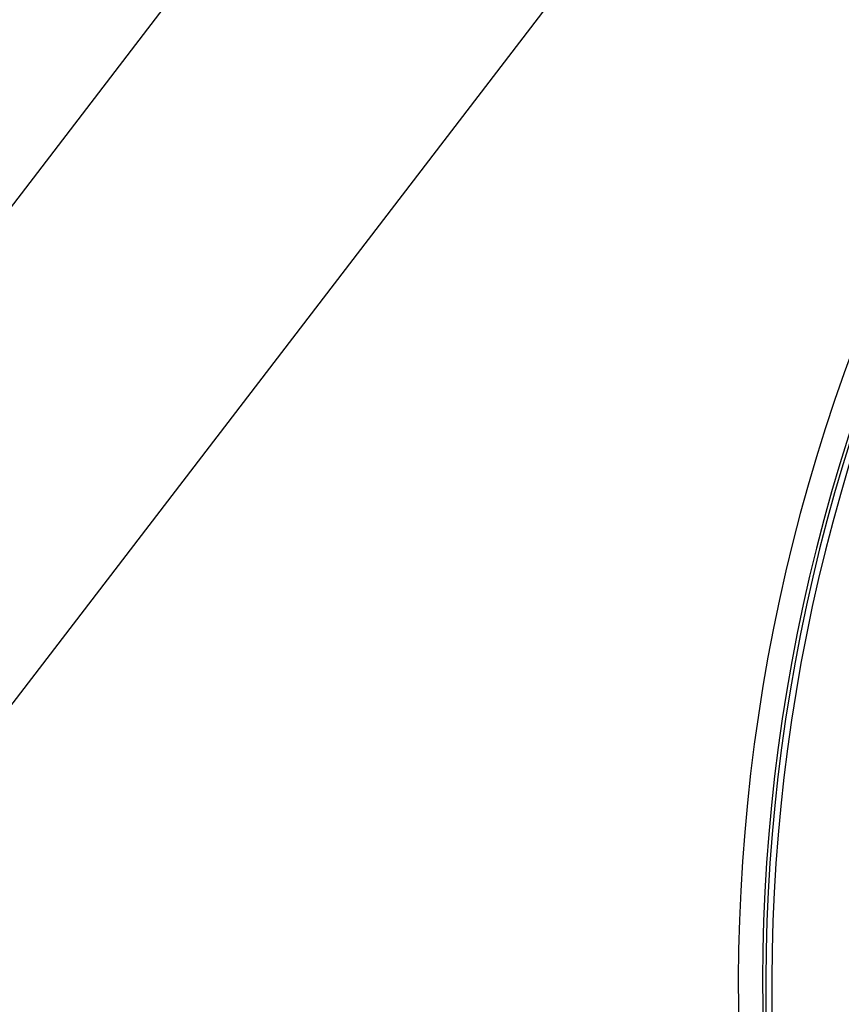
# Model space of a CAD drawing. Header units: inches. Extents: x 0 to 77643, y -44170 to 0.
# Tile 505 of 546: x 76591.318 to 76592.191, y -39752.79 to -39751.744. Entities that reach past the tile are written whole.
import ezdxf

# ---------------------------------------------------------------- set-up
doc = ezdxf.new("R2010")
doc.units = ezdxf.units.IN
doc.header["$MEASUREMENT"] = 0
doc.layers.get('0').update_dxf_attribs({"lineweight": 0})
doc.layers.add('FAKRO LOFT LADDERS', color=7, linetype='Continuous')

# ---------------------------------------------------------------- blocks, each defined once
blk = doc.blocks.new('A$C1F246084')
at = {"layer": 'FAKRO LOFT LADDERS', "color": 7, "linetype": 'Continuous'}
for p, q in [((83.354, 332.068), (115.33, 373.785)), ((118.428, 371.663), (85.133, 328.225))]:
    blk.add_line(p, q, dxfattribs=at)
for radius in [22.5, 22.2, 22.16, 22.085]:
    blk.add_arc((131.889, 344.664), radius, 143.3483, 203.3236, dxfattribs=at)

msp = doc.modelspace()

# ---------------------------------------------------------------- block references
at = {"xscale": 0.08579999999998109, "yscale": 0.08579999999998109, "zscale": 0.08579999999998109}
msp.add_blockref('A$C1F246084', (76582.69603, -39782.34079), dxfattribs=at)

doc.saveas('drawing.dxf')
